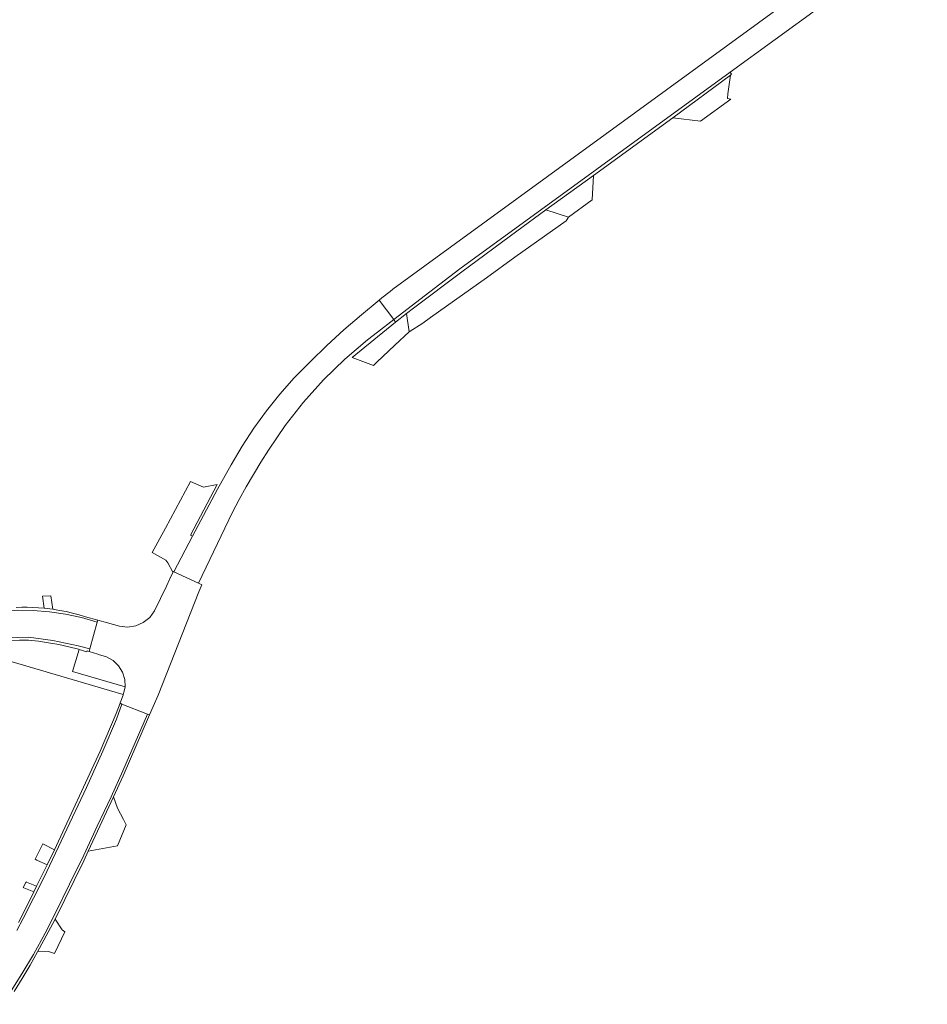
# Model space of a CAD drawing. Header units: metres. Extents: x 166325 to 190320, y 381923 to 404576.
# Tile 623 of 656: x 171774 to 171930, y 396795 to 396964. Entities that reach past the tile are written whole.
import ezdxf

# ---------------------------------------------------------------- set-up
doc = ezdxf.new("R2010")
doc.units = ezdxf.units.M
for name, color, linetype, lineweight in [('B-WE-VH-VERHARDING_ASFALT-GV', 8, 'Continuous', 18), ('B-WE-VH-VERHARDING_BETONSTRAATSTEEN-GV', 8, 'Continuous', 18), ('B-WE-VH-VERHARDING_FUNDERING_ZAND-GV', 8, 'Continuous', 18), ('B-WE-VH-VERHARDING_STRAATBAKSTEEN-GV', 8, 'Continuous', 18)]:
    doc.layers.add(name, color=color, linetype=linetype, lineweight=lineweight)

msp = doc.modelspace()

# ---------------------------------------------------------------- linework, layer by layer
at = {"layer": 'B-WE-VH-VERHARDING_ASFALT-GV', "flags": 128}
msp.add_lwpolyline([(171932.371, 396986.618), (171843.868, 396922.085), (171838.371, 396918.076), (171837.893, 396917.709), (171837.417, 396917.34), (171836.943, 396916.969), (171836.469, 396916.596), (171835.998, 396916.221), (171838.495, 396912.851), (171844.7, 396917.661), (171849.904, 396921.58), (171896.445, 396955.448), (171935.216, 396983.663)], dxfattribs=at)
msp.add_lwpolyline([(171833.981, 396909.352), (171835.716, 396910.696), (171838.495, 396912.851), (171835.998, 396916.221), (171832.929, 396913.699), (171829.93, 396911.095), (171827.002, 396908.41), (171824.15, 396905.646), (171821.373, 396902.805), (171818.919, 396900.026), (171816.599, 396897.134), (171814.417, 396894.136), (171812.378, 396891.039), (171810.488, 396887.85), (171808.131, 396883.637), (171803.844, 396875.546), (171800.654, 396869.401), (171804.877, 396867.456), (171810.743, 396879.678), (171811.895, 396881.869), (171813.091, 396884.037), (171814.329, 396886.181), (171815.61, 396888.3), (171816.933, 396890.393), (171819.827, 396894.619), (171822.993, 396898.644), (171826.418, 396902.453), (171830.085, 396906.027)], close=True, dxfattribs=at)
at = {"layer": 'B-WE-VH-VERHARDING_BETONSTRAATSTEEN-GV', "flags": 128}
for points in [[(171872.893, 396937.674), (171886.568, 396947.623), (171896.525, 396954.968), (171896.701, 396955.096), (171896.445, 396955.448), (171849.904, 396921.58), (171844.7, 396917.661), (171838.495, 396912.851), (171838.837, 396912.39), (171840.681, 396913.887), (171841.915, 396914.817), (171850.256, 396921.102), (171859.731, 396928.099), (171864.718, 396931.757)], [(171808.095, 396884.432), (171805.724, 396884), (171803.519, 396884.993), (171799.224, 396876.925), (171796.908, 396872.717), (171799.28, 396871.441), (171799.609, 396870.967), (171800.472, 396869.33), (171800.531, 396869.458), (171800.654, 396869.401), (171803.844, 396875.546), (171803.483, 396875.751)], [(171804.941, 396865.963), (171805.43, 396867.202), (171805.331, 396867.247), (171804.877, 396867.456), (171800.654, 396869.401), (171800.531, 396869.458), (171800.472, 396869.33), (171800.447, 396869.276), (171799.951, 396868.197), (171799.895, 396868.077), (171799.362, 396866.928), (171797.314, 396862.703), (171796.475, 396861.567), (171795.373, 396860.684), (171794.081, 396860.115), (171792.685, 396859.896), (171791.281, 396860.044), (171789.23, 396860.627), (171787.531, 396861.11), (171787.431, 396860.749), (171786.156, 396856.132), (171786.038, 396855.703), (171787.54, 396855.249), (171787.69, 396855.203), (171789.041, 396854.795), (171790.163, 396854.134), (171791.094, 396853.223), (171791.781, 396852.117), (171792.184, 396850.879), (171792.28, 396849.58), (171792.096, 396848.877), (171791.94, 396848.28), (171791.892, 396848.153), (171791.41, 396846.867), (171791.379, 396846.784), (171791.708, 396846.647), (171796.103, 396844.91), (171796.446, 396844.775), (171797.063, 396846.199), (171797.93, 396848.2)], [(171781.892, 396807.413), (171781.406, 396807.778), (171780.177, 396809.607), (171779.018, 396807.338), (171777.187, 396803.972), (171779.046, 396804.028), (171779.218, 396803.96), (171780.09, 396803.663)]]:
    msp.add_lwpolyline(points, close=True, dxfattribs=at)
at = {"layer": 'B-WE-VH-VERHARDING_FUNDERING_ZAND-GV', "flags": 128}
for points in [[(171872.893, 396937.674), (171864.718, 396931.757), (171868.616, 396930.51), (171872.668, 396933.453)], [(171854.461, 396920.058), (171859.335, 396923.628), (171868.191, 396929.867), (171868.616, 396930.51), (171864.718, 396931.757), (171859.731, 396928.099), (171850.256, 396921.102), (171841.915, 396914.817), (171840.681, 396913.887), (171841.151, 396910.743), (171843.509, 396912.245), (171844.859, 396913.198)]]:
    msp.add_lwpolyline(points, close=True, dxfattribs=at)
at = {"layer": 'B-WE-VH-VERHARDING_STRAATBAKSTEEN-GV', "flags": 128}
for points in [[(171896.572, 396950.814), (171895.958, 396950.935), (171896.066, 396951.707), (171896.525, 396954.968), (171886.568, 396947.623), (171891.338, 396947.012)], [(171841.151, 396910.743), (171840.681, 396913.887), (171838.837, 396912.39), (171831.33, 396906.299), (171835.022, 396904.973), (171835.609, 396905.525), (171838.69, 396908.426)], [(171779.432, 396865.294), (171777.993, 396865.219), (171778.279, 396863.148), (171779.814, 396862.961)], [(171779.079, 396857.201), (171777.338, 396857.454), (171775.589, 396857.645), (171774.052, 396857.643), (171772.516, 396857.588), (171770.983, 396857.479), (171769.454, 396857.318), (171767.932, 396857.103), (171757.495, 396855.626), (171757.853, 396853.12), (171768.281, 396855.209), (171789.534, 396848.985), (171791.94, 396848.28), (171792.096, 396848.877), (171792.28, 396849.58), (171783.195, 396852.238), (171784.313, 396856.056), (171784.235, 396856.079), (171782.53, 396856.513), (171780.811, 396856.887)], [(171792.434, 396825.839), (171791.969, 396826.744), (171790.945, 396828.736), (171790.231, 396830.687), (171785.864, 396821.292), (171790.91, 396822.252)], [(171780.084, 396821.557), (171778.066, 396822.554), (171778.061, 396822.543), (171776.762, 396819.93), (171777.061, 396819.783), (171778.795, 396818.927)], [(171777.008, 396815.28), (171775.276, 396815.995), (171775.206, 396816.024), (171774.712, 396815.023), (171774.819, 396814.979), (171776.517, 396814.278)]]:
    msp.add_lwpolyline(points, close=True, dxfattribs=at)
for points in [[(171773.635, 396862.827), (171776.437, 396862.779), (171779.23, 396862.545), (171782.001, 396862.128), (171784.739, 396861.528), (171787.431, 396860.749), (171787.531, 396861.11), (171785.432, 396861.67), (171784.327, 396862.002), (171783.211, 396862.297), (171782.086, 396862.556), (171780.953, 396862.777), (171779.814, 396862.961), (171778.279, 396863.148), (171777.322, 396863.23), (171776.362, 396863.286), (171775.402, 396863.316), (171774.441, 396863.319), (171773.48, 396863.296)], [(171771.712, 396858.039), (171775.597, 396858.145), (171779.823, 396857.582), (171784.145, 396856.664), (171786.156, 396856.132), (171787.431, 396860.749), (171784.739, 396861.528), (171782.001, 396862.128), (171779.23, 396862.545), (171776.437, 396862.779), (171773.635, 396862.827), (171763.721, 396861.696), (171756.788, 396860.75), (171748.572, 396859.783), (171739.153, 396859.066), (171726.133, 396858.36), (171709.045, 396857.898), (171709.033, 396857.898), (171693.349, 396857.823), (171692.989, 396857.824), (171659.937, 396857.756), (171641.693, 396857.895)], [(171774.052, 396857.643), (171775.589, 396857.645), (171777.338, 396857.454), (171779.079, 396857.201), (171780.811, 396856.887), (171782.53, 396856.513), (171784.235, 396856.079), (171784.313, 396856.056), (171785.682, 396855.656), (171785.717, 396855.8), (171786.038, 396855.703), (171786.156, 396856.132), (171784.145, 396856.664), (171779.823, 396857.582), (171775.597, 396858.145), (171771.712, 396858.039)], [(171771.21, 396794.934), (171774.483, 396800.183), (171776.496, 396803.5), (171778.503, 396807.206), (171780.199, 396810.564), (171782.686, 396815.602), (171785.12, 396820.596), (171787.449, 396825.636), (171789.866, 396830.672), (171791.833, 396835.137), (171796.103, 396844.91), (171791.708, 396846.647), (171790.756, 396844.064), (171788.421, 396838.521), (171785.571, 396832.294), (171781.75, 396824.105), (171778.229, 396816.713), (171774.708, 396809.703), (171773.576, 396807.623)], [(171778.229, 396816.713), (171781.75, 396824.105), (171785.571, 396832.294), (171788.421, 396838.521), (171790.756, 396844.064), (171791.708, 396846.647), (171791.379, 396846.784), (171790.71, 396845), (171787.97, 396838.54), (171780.084, 396821.557), (171778.795, 396818.927), (171777.008, 396815.28), (171776.517, 396814.278), (171775.476, 396812.152), (171773.861, 396809.031)], [(171773.12, 396797.135), (171774.515, 396799.39), (171775.871, 396801.67), (171777.187, 396803.972), (171779.018, 396807.338), (171780.177, 396809.607), (171785.11, 396819.67), (171785.864, 396821.292), (171790.231, 396830.687), (171791.91, 396834.3), (171796.446, 396844.775), (171796.103, 396844.91), (171791.833, 396835.137), (171789.866, 396830.672), (171787.449, 396825.636), (171785.12, 396820.596), (171782.686, 396815.602), (171780.199, 396810.564), (171778.503, 396807.206), (171776.496, 396803.5), (171774.483, 396800.183), (171771.21, 396794.934)], [(171773.576, 396807.623), (171774.708, 396809.703), (171778.229, 396816.713)]]:
    msp.add_lwpolyline(points, dxfattribs=at)

doc.saveas('drawing.dxf')
